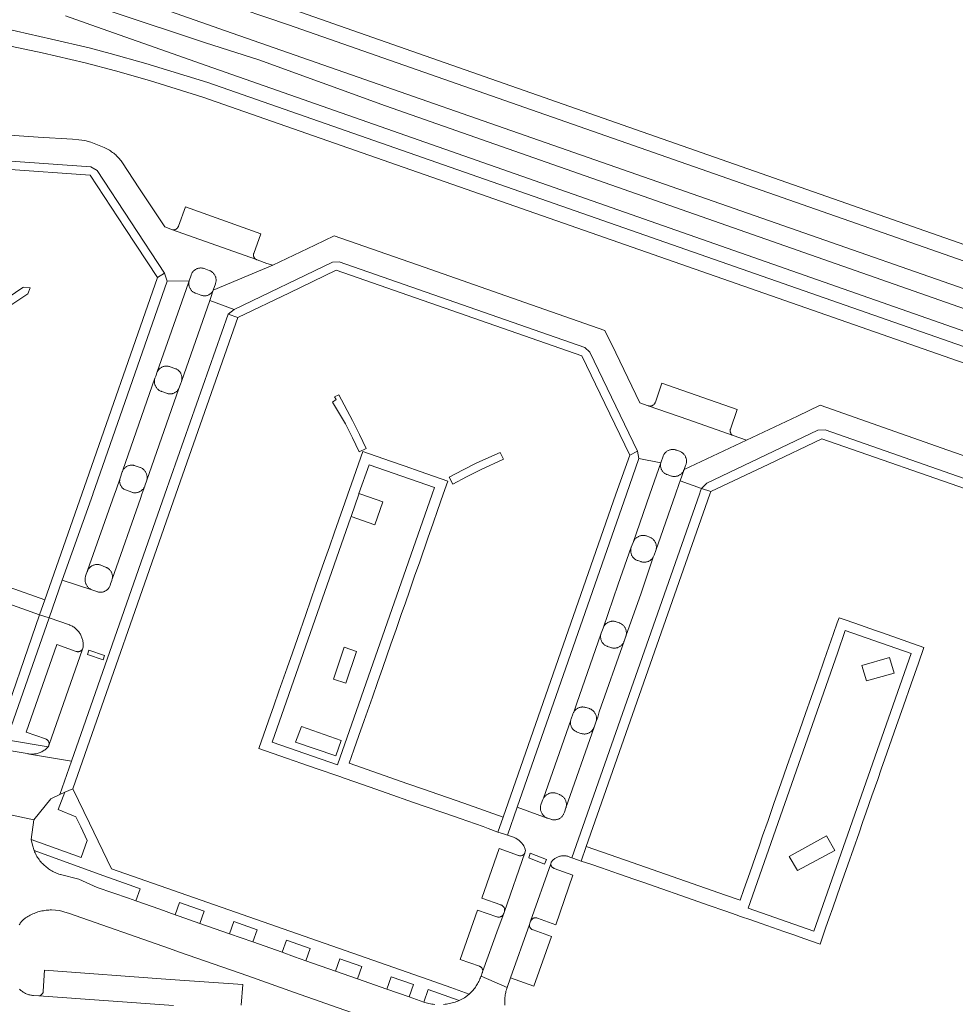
# Model space of a CAD drawing. Extents: x 146402 to 164798, y 455483 to 464134.
# Tile 383 of 575: x 158019 to 158199, y 461402 to 461591. Entities that reach past the tile are written whole.
import ezdxf

# ---------------------------------------------------------------- set-up
doc = ezdxf.new("R2010")
doc.units = 0
doc.header["$LTSCALE"] = 0.2
for name, color, linetype, lineweight in [('B-XX-VH-VERHARDING_ASFALT-GV', 252, 'CONTINUOUS', 18), ('B-XX-VH-VERHARDING_BETONSTRAATSTEEN-GV', 252, 'CONTINUOUS', 18), ('B-XX-VH-VERHARDING_TEGEL-GV', 252, 'CONTINUOUS', 18), ('B-XX-VH-VERHARDING_TEGEL_RUBBER-GV', 252, 'CONTINUOUS', 18)]:
    doc.layers.add(name, color=color, linetype=linetype, lineweight=lineweight)

msp = doc.modelspace()

# ---------------------------------------------------------------- linework, layer by layer
at = {"layer": 'B-XX-VH-VERHARDING_ASFALT-GV'}
for points in [[(158019.555, 461598.599), (158054.708, 461586.863), (158064.927, 461583.553), (158089.297, 461574.727), (158302.398, 461500)], [(158302.398, 461500), (158089.297, 461574.727), (158064.927, 461583.553), (158054.708, 461586.863), (158019.555, 461598.599)], [(158311.923, 461500.666), (158058.517, 461589.171), (158036.072, 461597.085)], [(158057.368, 461594.812), (158070.698, 461590.318), (158325.525, 461501.19), (158329.097, 461500), (158353.714, 461491.799), (158355.572, 461491.18), (158359.588, 461489.974), (158373.303, 461485.857), (158376.569, 461484.94), (158377.445, 461487.836), (158369.442, 461490.151), (158356.82, 461494.023), (158340.963, 461499.214), (158338.612, 461500), (158326.592, 461504.019), (158249.453, 461530.917), (158247.933, 461531.454), (158241.265, 461533.784), (158071.7, 461593.201)], [(157978.322, 461591.964), (157989.414, 461590.834), (158000, 461589.203), (158002.255, 461588.856), (158017.512, 461586.166), (158023.27, 461584.899), (158031.524, 461583.012), (158037.409, 461581.466), (158043.914, 461579.609), (158054.203, 461576.4), (158272.808, 461500)], [(158281.839, 461500), (158055.155, 461579.225), (158043.225, 461582.859), (158036.372, 461584.805), (158032.314, 461585.873), (158025.096, 461587.584), (158016.101, 461589.607), (158003.622, 461591.786)], [(158027.774, 461592.024), (158033.73, 461589.947), (158056.14, 461582.024), (158290.03, 461500)], [(158098.796, 461401.845), (158098.514, 461401.873), (158098.232, 461401.909), (158097.952, 461401.952), (158097.673, 461402.004), (158097.396, 461402.063), (158097.12, 461402.13), (158096.91, 461402.21), (158096.701, 461402.283), (158093.87, 461403.28), (158089.59, 461404.79), (158083.921, 461406.782), (158079.681, 461408.274), (158074.022, 461410.266), (158071.85, 461411.03), (158069.451, 461411.873), (158063.791, 461413.863), (158059.3, 461415.441), (158053.64, 461417.43), (158049.63, 461418.84), (158048.89, 461419.1), (158045.898, 461420.151), (158041.32, 461421.76), (158039.87, 461422.27), (158033.861, 461424.349), (158030.317, 461425.935), (158026.821, 461426.825), (158026.729, 461426.852), (158026.49, 461426.93), (158026.254, 461427.014), (158026.02, 461427.107), (158025.789, 461427.207), (158025.562, 461427.313), (158025.338, 461427.428), (158025.118, 461427.549), (158024.901, 461427.677), (158024.689, 461427.812), (158024.482, 461427.954), (158024.279, 461428.102), (158024.081, 461428.257), (158023.887, 461428.417), (158023.699, 461428.584), (158023.517, 461428.757), (158023.34, 461428.936), (158023.169, 461429.12), (158023.004, 461429.309), (158022.845, 461429.504), (158022.692, 461429.703), (158022.545, 461429.907), (158022.405, 461430.116), (158022.272, 461430.33), (158022.146, 461430.547), (158022.027, 461430.768), (158021.915, 461430.993), (158021.81, 461431.221), (158021.712, 461431.453), (158021.404, 461432.5), (158021.159, 461433.563), (158021.699, 461437.376), (158015.383, 461438.737)], [(158018.877, 461417.17), (158018.962, 461417.318), (158019.054, 461417.462), (158019.152, 461417.602), (158019.257, 461417.737), (158019.368, 461417.867), (158019.486, 461417.991), (158019.608, 461418.11), (158019.737, 461418.223), (158019.87, 461418.33), (158020.08, 461418.478), (158020.302, 461418.625), (158020.529, 461418.766), (158020.759, 461418.899), (158020.994, 461419.026), (158021.232, 461419.145), (158021.473, 461419.257), (158021.718, 461419.362), (158021.966, 461419.459), (158022.217, 461419.549), (158022.47, 461419.632), (158022.725, 461419.707), (158022.983, 461419.774), (158023.243, 461419.833), (158023.504, 461419.885), (158023.767, 461419.928), (158024.031, 461419.964), (158024.296, 461419.992), (158024.562, 461420.011), (158024.828, 461420.023), (158025.094, 461420.027), (158026.615, 461419.893), (158028.09, 461419.5), (158028.37, 461419.4), (158047.75, 461412.61), (158049.712, 461411.922), (158062.812, 461407.333), (158071.84, 461404.17), (158095.94, 461395.69)], [(158112.294, 461401.687), (158112.274, 461401.935), (158112.261, 461402.184), (158112.257, 461402.433), (158112.26, 461402.683), (158112.272, 461402.932), (158112.291, 461403.18), (158112.319, 461403.428), (158112.354, 461403.675), (158112.397, 461403.92), (158112.448, 461404.164), (158112.507, 461404.406), (158112.574, 461404.647), (158112.648, 461404.885), (158112.73, 461405.12), (158107.7, 461407.29), (158107.682, 461407.238), (158107.595, 461406.996), (158107.5, 461406.758), (158107.398, 461406.522), (158107.288, 461406.29), (158107.171, 461406.062), (158107.047, 461405.837), (158106.916, 461405.616), (158106.779, 461405.399), (158106.635, 461405.187), (158106.484, 461404.979), (158106.327, 461404.776), (158106.163, 461404.578), (158105.994, 461404.385), (158105.818, 461404.198), (158105.637, 461404.016), (158105.45, 461403.84), (158104.533, 461403.141), (158103.52, 461402.59), (158103.514, 461402.588), (158103.251, 461402.482), (158102.985, 461402.384), (158102.716, 461402.293), (158102.445, 461402.21), (158102.171, 461402.135), (158101.896, 461402.067), (158101.619, 461402.007), (158101.34, 461401.955), (158101.06, 461401.911), (158100.778, 461401.875), (158100.496, 461401.847)]]:
    msp.add_lwpolyline(points, dxfattribs=at)
msp.add_lwpolyline([(158084.554, 461500), (158084.223, 461500.114), (158084.183, 461500), (158082.691, 461495.731), (158087.253, 461494.11), (158088.815, 461498.534)], close=True, dxfattribs=at)
at = {"layer": 'B-XX-VH-VERHARDING_BETONSTRAATSTEEN-GV'}
for points in [[(158000, 461565.279), (158032.637, 461562.972), (158033.861, 461562.255), (158046.802, 461542.559), (158047.353, 461541.021), (158051.563, 461541.064), (158051.932, 461542.178), (158051.946, 461542.22), (158051.99, 461542.337), (158052.041, 461542.45), (158052.099, 461542.56), (158052.164, 461542.666), (158052.236, 461542.767), (158052.315, 461542.864), (158052.399, 461542.955), (158052.489, 461543.041), (158052.584, 461543.121), (158052.685, 461543.194), (158052.789, 461543.261), (158052.898, 461543.321), (158053.011, 461543.374), (158053.126, 461543.42), (158053.245, 461543.458), (158053.365, 461543.488), (158053.488, 461543.51), (158053.611, 461543.525), (158053.735, 461543.532), (158053.86, 461543.53), (158053.984, 461543.521), (158054.107, 461543.504), (158054.229, 461543.479), (158054.348, 461543.446), (158054.466, 461543.405), (158055.39, 461543.062), (158055.414, 461543.054), (158055.531, 461543.009), (158055.645, 461542.957), (158055.756, 461542.897), (158055.863, 461542.831), (158055.965, 461542.758), (158056.062, 461542.678), (158056.154, 461542.593), (158056.24, 461542.502), (158056.321, 461542.405), (158056.395, 461542.304), (158056.462, 461542.198), (158056.523, 461542.088), (158056.576, 461541.975), (158056.622, 461541.858), (158056.661, 461541.738), (158056.692, 461541.617), (158056.715, 461541.493), (158056.73, 461541.369), (158056.737, 461541.244), (158056.736, 461541.118), (158056.728, 461540.993), (158056.711, 461540.868), (158056.686, 461540.745), (158056.654, 461540.624), (158056.614, 461540.505), (158056.18, 461539.252), (158067.62, 461544.06), (158066.52, 461544.42), (158064.615, 461545.09), (158064.581, 461545.102), (158064.499, 461545.137), (158056.655, 461547.917), (158048.34, 461550.883), (158046.847, 461551.429), (158041.892, 461558.962), (158038.746, 461563.736), (158038.602, 461563.945), (158038.452, 461564.15), (158038.295, 461564.35), (158038.132, 461564.545), (158037.964, 461564.735), (158037.789, 461564.919), (158037.608, 461565.098), (158037.422, 461565.271), (158037.231, 461565.438), (158037.034, 461565.599), (158036.832, 461565.753), (158036.626, 461565.901), (158036.415, 461566.043), (158036.2, 461566.178), (158035.986, 461566.303), (158035.601, 461566.507), (158035.205, 461566.69), (158032.636, 461567.724), (158031.515, 461568.078), (158030.346, 461568.208), (158029.128, 461568.289), (158022.531, 461568.729), (158003.319, 461570.054)], [(158221.24, 461500.22), (158197.49, 461508.5), (158172.93, 461517.11), (158168.56, 461515.04), (158158.797, 461510.391), (158146.763, 461504.741), (158146.008, 461502.562), (158150.107, 461501.128), (158151.126, 461502.125), (158172.526, 461512.315), (158173.894, 461512.389), (158204.472, 461501.699)], [(158015.383, 461438.737), (158021.699, 461437.376), (158024.934, 461441.373), (158026.679, 461442.231), (158028.926, 461448.648), (158020.858, 461450.026), (158020.728, 461450.042), (158020.548, 461450.072), (158020.37, 461450.109), (158013.763, 461451.237)], [(158048.56, 461401.62), (158022.606, 461403.502), (158021.61, 461403.57), (158021.601, 461403.57), (158021.424, 461403.583), (158021.248, 461403.604), (158021.073, 461403.633), (158020.9, 461403.669), (158020.728, 461403.714), (158020.559, 461403.766), (158020.392, 461403.825), (158020.228, 461403.892), (158020.067, 461403.967), (158019.909, 461404.049), (158019.756, 461404.137), (158019.607, 461404.233), (158019.462, 461404.335), (158019.322, 461404.443), (158019.187, 461404.558), (158019.057, 461404.679), (158018.933, 461404.805)]]:
    msp.add_lwpolyline(points, dxfattribs=at)
for points in [[(158000, 461565.279), (157963.374, 461567.868), (157962.212, 461567.48), (157943.557, 461551.286), (157944.606, 461550.078), (157963.261, 461566.272), (158000, 461563.675), (158032.524, 461561.376), (158039.246, 461551.145), (158045.465, 461541.68), (158046.802, 461542.559), (158033.861, 461562.255), (158032.637, 461562.972)], [(158065.331, 461550.109), (158050.823, 461555.273), (158049.493, 461551.6), (158049.473, 461551.535), (158049.44, 461551.452), (158049.4, 461551.373), (158049.354, 461551.297), (158049.3, 461551.226), (158049.24, 461551.159), (158049.175, 461551.099), (158049.104, 461551.045), (158049.029, 461550.997), (158048.95, 461550.956), (158048.867, 461550.922), (158048.782, 461550.896), (158048.695, 461550.877), (158048.606, 461550.867), (158048.517, 461550.864), (158048.428, 461550.87), (158048.34, 461550.883), (158056.655, 461547.917), (158064.499, 461545.137), (158064.421, 461545.18), (158064.347, 461545.229), (158064.277, 461545.285), (158064.213, 461545.347), (158064.154, 461545.414), (158064.102, 461545.486), (158064.056, 461545.563), (158064.017, 461545.643), (158063.986, 461545.727), (158063.963, 461545.813), (158063.947, 461545.9), (158063.939, 461545.989), (158063.939, 461546.078), (158063.947, 461546.167), (158063.963, 461546.255), (158063.987, 461546.341)], [(158096.76, 461543.67), (158079.45, 461549.7), (158075.76, 461547.95), (158067.62, 461544.06), (158056.18, 461539.252), (158055.711, 461537.873), (158055.511, 461537.303), (158060.188, 461535.525), (158079.122, 461544.642), (158080.421, 461544.715), (158127.661, 461528.215), (158128.631, 461527.348), (158137.831, 461508.269), (158138.094, 461506.905), (158142.286, 461506.062), (158142.739, 461507.35), (158142.757, 461507.394), (158142.81, 461507.509), (158142.87, 461507.62), (158142.936, 461507.727), (158143.01, 461507.83), (158143.09, 461507.928), (158143.175, 461508.02), (158143.267, 461508.107), (158143.364, 461508.188), (158143.466, 461508.263), (158143.572, 461508.331), (158143.682, 461508.392), (158143.796, 461508.446), (158143.914, 461508.493), (158144.034, 461508.533), (158144.156, 461508.564), (158144.28, 461508.588), (158144.405, 461508.604), (158144.531, 461508.612), (158144.657, 461508.612), (158144.784, 461508.604), (158144.909, 461508.588), (158145.033, 461508.564), (158145.155, 461508.532), (158145.275, 461508.493), (158145.9, 461508.269), (158146.015, 461508.223), (158146.131, 461508.168), (158146.243, 461508.106), (158146.35, 461508.036), (158146.453, 461507.961), (158146.552, 461507.879), (158146.644, 461507.791), (158146.732, 461507.698), (158146.813, 461507.599), (158146.888, 461507.495), (158146.956, 461507.387), (158147.017, 461507.275), (158147.071, 461507.159), (158147.118, 461507.041), (158147.157, 461506.919), (158147.189, 461506.795), (158147.213, 461506.67), (158147.229, 461506.543), (158147.237, 461506.415), (158147.237, 461506.287), (158147.229, 461506.16), (158147.213, 461506.033), (158147.189, 461505.907), (158147.157, 461505.784), (158147.118, 461505.662), (158147.071, 461505.543), (158146.763, 461504.741), (158158.797, 461510.391), (158156.212, 461511.282), (158147.65, 461514.31), (158139.89, 461517.011), (158138.26, 461517.58), (158133.62, 461527.23), (158131.53, 461531.52), (158116.11, 461536.91)], [(158127.661, 461528.215), (158080.421, 461544.715), (158079.122, 461544.642), (158060.188, 461535.525), (158059.038, 461534.654), (158060.926, 461533.993), (158070.836, 461538.765), (158079.86, 461543.11), (158127.1, 461526.61), (158131.508, 461517.468), (158136.3, 461507.531), (158137.831, 461508.269), (158128.631, 461527.348)], [(158047.353, 461541.021), (158046.802, 461542.559), (158045.465, 461541.68), (158030.911, 461500), (158023.817, 461479.682), (158022.785, 461476.782), (158024.606, 461476.22), (158027.149, 461483.488), (158033.002, 461499.922), (158033.029, 461500)], [(158050.974, 461539.361), (158051.563, 461541.064), (158047.353, 461541.021), (158033.029, 461500), (158033.002, 461499.922), (158027.149, 461483.488), (158032.816, 461481.607), (158032.718, 461481.653), (158032.602, 461481.716), (158032.49, 461481.786), (158032.383, 461481.862), (158032.28, 461481.945), (158032.183, 461482.034), (158032.091, 461482.128), (158032.005, 461482.228), (158031.925, 461482.333), (158031.852, 461482.442), (158031.786, 461482.556), (158031.727, 461482.674), (158031.675, 461482.795), (158031.63, 461482.919), (158031.593, 461483.045), (158031.564, 461483.174), (158031.542, 461483.304), (158031.529, 461483.435), (158031.523, 461483.566), (158031.526, 461483.698), (158031.536, 461483.829), (158031.555, 461483.96), (158031.581, 461484.089), (158031.615, 461484.216), (158031.685, 461484.403), (158031.963, 461485.149), (158031.977, 461485.188), (158032.024, 461485.305), (158037.205, 461500), (158037.497, 461500.827), (158038.273, 461503.064), (158038.676, 461504.287), (158038.677, 461504.292), (158038.72, 461504.408), (158038.77, 461504.521), (158038.827, 461504.631), (158044.983, 461522.328), (158045.126, 461522.726), (158045.423, 461523.546)], [(158051.533, 461540.942), (158051.563, 461541.064), (158050.974, 461539.361), (158045.423, 461523.546), (158045.458, 461523.619), (158045.517, 461523.727), (158045.582, 461523.832), (158045.655, 461523.931), (158045.734, 461524.026), (158045.819, 461524.116), (158045.909, 461524.2), (158046.005, 461524.278), (158046.105, 461524.349), (158046.21, 461524.414), (158046.319, 461524.472), (158046.431, 461524.523), (158046.547, 461524.566), (158046.665, 461524.602), (158046.785, 461524.63), (158046.907, 461524.651), (158047.03, 461524.663), (158047.153, 461524.667), (158047.276, 461524.664), (158047.399, 461524.652), (158047.521, 461524.632), (158047.641, 461524.605), (158047.759, 461524.57), (158047.875, 461524.527), (158048.82, 461524.19), (158048.916, 461524.156), (158049.031, 461524.109), (158049.142, 461524.054), (158049.25, 461523.992), (158049.354, 461523.923), (158049.452, 461523.847), (158049.546, 461523.766), (158049.634, 461523.678), (158049.717, 461523.585), (158049.793, 461523.487), (158049.863, 461523.385), (158049.926, 461523.278), (158049.982, 461523.167), (158050.031, 461523.052), (158050.073, 461522.935), (158050.106, 461522.816), (158050.132, 461522.694), (158050.15, 461522.571), (158050.161, 461522.448), (158050.163, 461522.323), (158050.157, 461522.199), (158050.143, 461522.076), (158050.122, 461521.953), (158050.092, 461521.833), (158050.055, 461521.714), (158055.511, 461537.303), (158055.711, 461537.873), (158056.18, 461539.252), (158056.155, 461539.2), (158056.098, 461539.093), (158056.034, 461538.99), (158055.963, 461538.891), (158055.886, 461538.798), (158055.803, 461538.709), (158055.714, 461538.627), (158055.62, 461538.55), (158055.521, 461538.48), (158055.417, 461538.416), (158055.31, 461538.359), (158055.199, 461538.31), (158055.085, 461538.267), (158054.969, 461538.233), (158054.851, 461538.206), (158054.731, 461538.187), (158054.61, 461538.176), (158054.488, 461538.173), (158054.367, 461538.178), (158054.247, 461538.191), (158054.127, 461538.212), (158054.009, 461538.241), (158053.893, 461538.277), (158053.78, 461538.321), (158052.836, 461538.656), (158052.728, 461538.696), (158052.613, 461538.746), (158052.501, 461538.804), (158052.394, 461538.869), (158052.29, 461538.94), (158052.192, 461539.018), (158052.098, 461539.102), (158052.01, 461539.192), (158051.928, 461539.287), (158051.852, 461539.387), (158051.783, 461539.492), (158051.72, 461539.601), (158051.665, 461539.713), (158051.617, 461539.829), (158051.576, 461539.948), (158051.543, 461540.069), (158051.518, 461540.193), (158051.5, 461540.317), (158051.491, 461540.442), (158051.489, 461540.568), (158051.496, 461540.694), (158051.51, 461540.818)], [(158060.188, 461535.525), (158055.511, 461537.303), (158050.055, 461521.714), (158049.875, 461521.204), (158049.579, 461520.372), (158043.402, 461502.697), (158043.027, 461501.635), (158042.996, 461501.547), (158042.458, 461500), (158042.166, 461499.166), (158036.734, 461483.651), (158036.699, 461483.531), (158036.657, 461483.413), (158036.443, 461482.747), (158036.357, 461482.477), (158036.335, 461482.415), (158036.288, 461482.299), (158036.234, 461482.187), (158036.172, 461482.078), (158036.104, 461481.974), (158036.03, 461481.874), (158035.948, 461481.779), (158035.862, 461481.69), (158035.769, 461481.606), (158035.672, 461481.529), (158035.569, 461481.457), (158035.462, 461481.393), (158035.352, 461481.335), (158035.237, 461481.285), (158035.12, 461481.242), (158035.001, 461481.207), (158034.879, 461481.179), (158034.756, 461481.16), (158034.632, 461481.148), (158034.507, 461481.144), (158034.382, 461481.149), (158034.258, 461481.161), (158034.135, 461481.181), (158034.014, 461481.209), (158033.894, 461481.245), (158033.777, 461481.288), (158032.816, 461481.607), (158027.149, 461483.488), (158024.606, 461476.22), (158028.507, 461474.889), (158028.617, 461474.845), (158028.783, 461474.77), (158028.946, 461474.688), (158029.106, 461474.599), (158029.261, 461474.503), (158029.413, 461474.4), (158029.559, 461474.291), (158029.7, 461474.175), (158029.837, 461474.054), (158029.968, 461473.926), (158030.093, 461473.793), (158030.212, 461473.655), (158030.325, 461473.511), (158030.432, 461473.363), (158030.532, 461473.21), (158030.625, 461473.053), (158030.712, 461472.892), (158030.791, 461472.727), (158030.863, 461472.56), (158030.927, 461472.389), (158030.984, 461472.215), (158031.033, 461472.039), (158031.075, 461471.861), (158031.109, 461471.682), (158031.135, 461471.501), (158031.152, 461471.319), (158031.162, 461471.137), (158031.164, 461470.954), (158031.158, 461470.771), (158031.144, 461470.589), (158031.122, 461470.408), (158031.116, 461470.388), (158031.084, 461470.305), (158031.045, 461470.225), (158024.647, 461451.85), (158024.564, 461451.686), (158024.542, 461451.624), (158024.507, 461451.543), (158024.464, 461451.465), (158024.414, 461451.391), (158024.363, 461451.334), (158024.236, 461451.203), (158024.104, 461451.078), (158023.966, 461450.958), (158023.823, 461450.845), (158023.675, 461450.738), (158023.523, 461450.638), (158023.367, 461450.544), (158023.206, 461450.457), (158023.042, 461450.378), (158022.875, 461450.306), (158022.705, 461450.241), (158022.531, 461450.184), (158022.356, 461450.134), (158022.179, 461450.092), (158021.999, 461450.058), (158021.819, 461450.032), (158021.638, 461450.014), (158021.456, 461450.003), (158021.273, 461450.001), (158021.091, 461450.007), (158020.909, 461450.02), (158020.858, 461450.026), (158028.926, 461448.648), (158046.903, 461500), (158059.038, 461534.654)], [(158060.926, 461533.993), (158059.038, 461534.654), (158046.903, 461500), (158028.926, 461448.648), (158026.679, 461442.231), (158027.644, 461442.705), (158029.173, 461443.302), (158049.022, 461500)], [(158044.947, 461522.206), (158044.983, 461522.328), (158038.827, 461504.631), (158038.891, 461504.737), (158038.962, 461504.838), (158039.04, 461504.935), (158039.123, 461505.026), (158039.212, 461505.112), (158039.306, 461505.192), (158039.406, 461505.266), (158039.51, 461505.333), (158039.618, 461505.394), (158039.73, 461505.447), (158039.845, 461505.493), (158039.962, 461505.531), (158040.082, 461505.562), (158040.204, 461505.585), (158040.327, 461505.6), (158040.45, 461505.607), (158040.574, 461505.606), (158040.698, 461505.597), (158040.82, 461505.58), (158040.942, 461505.555), (158041.061, 461505.522), (158041.178, 461505.482), (158042.135, 461505.148), (158042.212, 461505.118), (158042.329, 461505.065), (158042.442, 461505.005), (158042.551, 461504.938), (158042.655, 461504.864), (158042.755, 461504.784), (158042.85, 461504.698), (158042.939, 461504.606), (158043.022, 461504.508), (158043.099, 461504.406), (158043.169, 461504.299), (158043.233, 461504.188), (158043.289, 461504.073), (158043.338, 461503.955), (158043.38, 461503.834), (158043.414, 461503.71), (158043.44, 461503.585), (158043.459, 461503.459), (158043.469, 461503.331), (158043.472, 461503.203), (158043.466, 461503.075), (158043.453, 461502.948), (158043.431, 461502.822), (158043.402, 461502.697), (158049.579, 461520.372), (158049.569, 461520.352), (158049.512, 461520.244), (158049.448, 461520.139), (158049.377, 461520.04), (158049.299, 461519.944), (158049.216, 461519.855), (158049.127, 461519.771), (158049.033, 461519.692), (158048.934, 461519.621), (158048.83, 461519.555), (158048.722, 461519.497), (158048.611, 461519.446), (158048.496, 461519.402), (158048.379, 461519.366), (158048.26, 461519.337), (158048.139, 461519.317), (158048.018, 461519.304), (158047.895, 461519.299), (158047.773, 461519.302), (158047.651, 461519.314), (158047.53, 461519.333), (158047.41, 461519.36), (158047.293, 461519.395), (158047.178, 461519.437), (158046.29, 461519.756), (158046.265, 461519.764), (158046.146, 461519.808), (158046.029, 461519.86), (158045.916, 461519.918), (158045.807, 461519.984), (158045.702, 461520.056), (158045.602, 461520.135), (158045.508, 461520.22), (158045.418, 461520.311), (158045.335, 461520.407), (158045.257, 461520.508), (158045.187, 461520.614), (158045.123, 461520.724), (158045.066, 461520.838), (158045.016, 461520.955), (158044.974, 461521.075), (158044.939, 461521.198), (158044.912, 461521.322), (158044.893, 461521.448), (158044.882, 461521.575), (158044.879, 461521.702), (158044.884, 461521.83), (158044.897, 461521.956), (158044.918, 461522.082)], [(158156.97, 461516.3), (158142.5, 461521.38), (158141.25, 461517.747), (158141.234, 461517.695), (158141.201, 461517.608), (158141.16, 461517.525), (158141.112, 461517.445), (158141.058, 461517.37), (158140.997, 461517.3), (158140.931, 461517.235), (158140.859, 461517.176), (158140.782, 461517.124), (158140.702, 461517.078), (158140.617, 461517.04), (158140.53, 461517.009), (158140.44, 461516.985), (158140.349, 461516.97), (158140.256, 461516.962), (158140.163, 461516.962), (158140.071, 461516.971), (158139.98, 461516.987), (158139.89, 461517.011), (158147.65, 461514.31), (158156.212, 461511.282), (158156.179, 461511.299), (158156.101, 461511.345), (158156.027, 461511.397), (158155.958, 461511.456), (158155.895, 461511.521), (158155.838, 461511.591), (158155.787, 461511.666), (158155.743, 461511.745), (158155.706, 461511.827), (158155.677, 461511.913), (158155.655, 461512.001), (158155.641, 461512.09), (158155.635, 461512.18), (158155.637, 461512.271), (158155.647, 461512.361), (158155.664, 461512.449), (158155.69, 461512.536)], [(158204.472, 461501.699), (158173.894, 461512.389), (158172.526, 461512.315), (158151.126, 461502.125), (158150.107, 461501.128), (158151.9, 461500.5), (158163.063, 461505.816), (158173.3, 461510.69), (158203.879, 461500), (158216.95, 461495.43), (158222.142, 461484.628), (158227.28, 461473.94), (158228.885, 461473.378), (158228.812, 461474.677), (158218.482, 461496.167), (158217.511, 461497.035), (158209.032, 461499.999), (158209.029, 461500)], [(158090.31, 461506.36), (158084.94, 461508.23), (158082.77, 461502.02), (158082.064, 461500), (158081.937, 461499.637), (158081.1, 461497.239), (158079.51, 461492.689), (158078.528, 461489.873), (158077.54, 461487.039), (158075.95, 461482.489), (158074.968, 461479.679), (158073.98, 461476.849), (158072.38, 461472.279), (158071.411, 461469.505), (158070.4, 461466.609), (158068.82, 461462.089), (158067.851, 461459.31), (158066.85, 461456.439), (158064.98, 461451.1), (158070.306, 461449.245), (158073.207, 461448.231), (158075.969, 461447.266), (158080.53, 461445.67), (158081.35, 461445.384), (158083.401, 461444.668), (158086.2, 461443.69), (158090.75, 461442.1), (158093.598, 461441.107), (158096.4, 461440.13), (158100.93, 461438.55), (158103.703, 461437.59), (158108.112, 461436.065), (158109.08, 461435.7), (158110.95, 461434.98), (158111.97, 461437.86), (158104.38, 461440.54), (158096.45, 461443.32), (158093.616, 461444.307), (158082.35, 461448.25), (158083.25, 461450.83), (158084.221, 461453.601), (158085.23, 461456.48), (158086.81, 461460.99), (158087.797, 461463.813), (158088.79, 461466.65), (158090.37, 461471.19), (158091.355, 461474), (158092.35, 461476.84), (158093.144, 461479.109), (158093.94, 461481.38), (158094.929, 461484.211), (158095.91, 461487.02), (158097.5, 461491.57), (158098.49, 461494.407), (158099.35, 461496.87), (158100.447, 461500), (158101.33, 461502.52), (158095.97, 461504.39), (158093.108, 461505.386)], [(158138.094, 461506.905), (158137.831, 461508.269), (158136.3, 461507.531), (158133.67, 461500), (158111.97, 461437.86), (158110.95, 461434.98), (158112.002, 461434.64), (158112.771, 461434.391), (158114.668, 461439.822), (158135.683, 461500)], [(158142.286, 461506.062), (158138.094, 461506.905), (158135.683, 461500), (158114.668, 461439.822), (158120.445, 461437.713), (158120.338, 461437.762), (158120.223, 461437.822), (158120.111, 461437.889), (158120.003, 461437.962), (158119.9, 461438.042), (158119.803, 461438.128), (158119.71, 461438.221), (158119.624, 461438.318), (158119.544, 461438.421), (158119.47, 461438.528), (158119.403, 461438.64), (158119.343, 461438.756), (158119.29, 461438.875), (158119.244, 461438.997), (158119.207, 461439.122), (158119.176, 461439.249), (158119.154, 461439.377), (158119.139, 461439.506), (158119.133, 461439.637), (158119.135, 461439.767), (158119.144, 461439.897), (158119.161, 461440.026), (158119.187, 461440.154), (158119.22, 461440.28), (158119.29, 461440.47), (158119.618, 461441.285), (158119.625, 461441.304), (158119.677, 461441.42), (158119.736, 461441.534), (158124.965, 461456.542), (158124.999, 461456.662), (158125.04, 461456.78), (158125.37, 461457.72), (158125.381, 461457.752), (158125.426, 461457.869), (158125.478, 461457.983), (158125.538, 461458.093), (158126.11, 461459.8), (158130.774, 461473.102), (158130.84, 461473.29), (158131.17, 461474.24), (158134.07, 461482.69), (158136.62, 461489.79), (158136.96, 461490.74), (158140.192, 461500), (158141.47, 461503.66)], [(158142.26, 461505.941), (158142.286, 461506.062), (158141.47, 461503.66), (158140.192, 461500), (158136.96, 461490.74), (158136.979, 461490.788), (158137.032, 461490.906), (158137.092, 461491.02), (158137.159, 461491.13), (158137.232, 461491.235), (158137.312, 461491.336), (158137.399, 461491.432), (158137.49, 461491.522), (158137.588, 461491.606), (158137.69, 461491.684), (158137.797, 461491.756), (158137.908, 461491.82), (158138.023, 461491.878), (158138.142, 461491.929), (158138.263, 461491.972), (158138.387, 461492.007), (158138.513, 461492.034), (158138.64, 461492.054), (158138.768, 461492.066), (158138.897, 461492.07), (158139.025, 461492.066), (158139.153, 461492.054), (158139.281, 461492.034), (158139.406, 461492.006), (158139.53, 461491.97), (158140.12, 461491.76), (158140.185, 461491.734), (158140.301, 461491.682), (158140.414, 461491.623), (158140.523, 461491.557), (158140.627, 461491.484), (158140.726, 461491.405), (158140.82, 461491.319), (158140.909, 461491.228), (158140.992, 461491.131), (158141.068, 461491.03), (158141.139, 461490.924), (158141.202, 461490.813), (158141.258, 461490.699), (158141.307, 461490.582), (158141.348, 461490.461), (158141.382, 461490.339), (158141.408, 461490.214), (158141.426, 461490.088), (158141.436, 461489.961), (158141.438, 461489.834), (158141.432, 461489.707), (158141.419, 461489.581), (158141.397, 461489.455), (158141.367, 461489.332), (158141.33, 461489.21), (158145.112, 461500), (158145.83, 461502.05), (158146.008, 461502.562), (158146.763, 461504.741), (158146.734, 461504.663), (158146.684, 461504.548), (158146.626, 461504.436), (158146.562, 461504.328), (158146.491, 461504.225), (158146.413, 461504.126), (158146.33, 461504.032), (158146.24, 461503.944), (158146.146, 461503.862), (158146.046, 461503.786), (158145.941, 461503.716), (158145.832, 461503.654), (158145.72, 461503.598), (158145.604, 461503.55), (158145.485, 461503.509), (158145.364, 461503.475), (158145.242, 461503.45), (158145.117, 461503.433), (158144.992, 461503.423), (158144.867, 461503.421), (158144.741, 461503.427), (158144.616, 461503.442), (158144.493, 461503.464), (158144.371, 461503.494), (158143.543, 461503.769), (158143.526, 461503.775), (158143.41, 461503.819), (158143.297, 461503.871), (158143.188, 461503.93), (158143.083, 461503.995), (158142.982, 461504.068), (158142.886, 461504.147), (158142.795, 461504.231), (158142.71, 461504.322), (158142.631, 461504.418), (158142.558, 461504.518), (158142.492, 461504.623), (158142.433, 461504.733), (158142.381, 461504.845), (158142.337, 461504.961), (158142.299, 461505.08), (158142.27, 461505.2), (158142.248, 461505.323), (158142.235, 461505.446), (158142.229, 461505.57), (158142.231, 461505.694), (158142.242, 461505.818)], [(158084.223, 461500.114), (158086.169, 461505.685), (158098.782, 461501.291), (158098.33, 461500), (158080.121, 461447.931), (158067.527, 461452.329), (158082.638, 461495.58), (158082.691, 461495.731), (158084.183, 461500)], [(158038.24, 461502.948), (158038.273, 461503.064), (158037.497, 461500.827), (158037.205, 461500), (158032.024, 461485.305), (158032.078, 461485.418), (158032.14, 461485.528), (158032.208, 461485.634), (158032.283, 461485.735), (158032.364, 461485.832), (158032.451, 461485.922), (158032.544, 461486.008), (158032.642, 461486.087), (158032.745, 461486.159), (158032.852, 461486.226), (158032.963, 461486.285), (158033.078, 461486.337), (158033.195, 461486.381), (158033.316, 461486.418), (158033.438, 461486.448), (158033.562, 461486.469), (158033.687, 461486.483), (158033.813, 461486.488), (158033.939, 461486.486), (158034.064, 461486.475), (158034.189, 461486.457), (158034.312, 461486.431), (158034.433, 461486.397), (158034.552, 461486.355), (158035.469, 461485.989), (158035.509, 461485.975), (158035.625, 461485.928), (158035.738, 461485.874), (158035.847, 461485.813), (158035.952, 461485.745), (158036.052, 461485.67), (158036.148, 461485.59), (158036.238, 461485.503), (158036.323, 461485.411), (158036.401, 461485.313), (158036.473, 461485.211), (158036.539, 461485.104), (158036.597, 461484.993), (158036.648, 461484.879), (158036.692, 461484.762), (158036.728, 461484.642), (158036.757, 461484.52), (158036.777, 461484.396), (158036.79, 461484.272), (158036.795, 461484.147), (158036.792, 461484.022), (158036.78, 461483.897), (158036.761, 461483.773), (158036.734, 461483.651), (158042.166, 461499.166), (158042.458, 461500), (158042.996, 461501.547), (158042.945, 461501.431), (158042.887, 461501.319), (158042.823, 461501.21), (158042.752, 461501.106), (158042.675, 461501.006), (158042.591, 461500.912), (158042.501, 461500.823), (158042.407, 461500.739), (158042.306, 461500.662), (158042.202, 461500.592), (158042.093, 461500.528), (158041.98, 461500.471), (158041.864, 461500.421), (158041.745, 461500.379), (158041.623, 461500.345), (158041.5, 461500.318), (158041.375, 461500.299), (158041.249, 461500.288), (158041.123, 461500.286), (158040.997, 461500.291), (158040.871, 461500.304), (158040.747, 461500.325), (158040.624, 461500.353), (158040.503, 461500.39), (158038.969, 461500.993), (158038.938, 461501.015), (158038.842, 461501.09), (158038.752, 461501.17), (158038.667, 461501.257), (158038.588, 461501.349), (158038.515, 461501.446), (158038.449, 461501.547), (158038.39, 461501.653), (158038.338, 461501.762), (158038.293, 461501.874), (158038.255, 461501.99), (158038.226, 461502.107), (158038.204, 461502.226), (158038.19, 461502.347), (158038.184, 461502.468), (158038.186, 461502.589), (158038.196, 461502.709), (158038.214, 461502.829)], [(158150.107, 461501.128), (158146.008, 461502.562), (158145.83, 461502.05), (158145.112, 461500), (158141.33, 461489.21), (158141, 461488.26), (158140.997, 461488.252), (158140.951, 461488.134), (158140.897, 461488.019), (158140.836, 461487.909), (158138.49, 461480.99), (158135.56, 461472.67), (158135.24, 461471.73), (158130.45, 461458.12), (158130.149, 461457.137), (158129.818, 461456.164), (158129.46, 461455.21), (158124.03, 461439.64), (158123.75, 461438.86), (158123.71, 461438.71), (158123.702, 461438.689), (158123.656, 461438.57), (158123.601, 461438.455), (158123.54, 461438.344), (158123.472, 461438.236), (158123.397, 461438.133), (158123.316, 461438.035), (158123.229, 461437.942), (158123.136, 461437.855), (158123.038, 461437.774), (158122.935, 461437.699), (158122.827, 461437.631), (158122.716, 461437.57), (158122.601, 461437.516), (158122.482, 461437.469), (158122.361, 461437.43), (158122.238, 461437.398), (158122.113, 461437.374), (158121.987, 461437.359), (158121.86, 461437.351), (158121.733, 461437.351), (158121.606, 461437.359), (158121.479, 461437.375), (158121.354, 461437.399), (158121.231, 461437.431), (158121.11, 461437.47), (158120.48, 461437.7), (158120.458, 461437.709), (158120.445, 461437.713), (158114.668, 461439.822), (158112.771, 461434.391), (158113.92, 461434.02), (158114.069, 461433.962), (158114.23, 461433.89), (158114.388, 461433.811), (158114.542, 461433.725), (158114.692, 461433.632), (158114.838, 461433.532), (158114.979, 461433.426), (158115.116, 461433.313), (158115.247, 461433.195), (158115.372, 461433.071), (158115.492, 461432.941), (158115.606, 461432.806), (158115.713, 461432.666), (158115.814, 461432.521), (158115.909, 461432.371), (158115.996, 461432.218), (158116.077, 461432.061), (158116.15, 461431.9), (158116.266, 461431.449), (158116.162, 461430.995), (158112.19, 461419.71), (158112.06, 461419.31), (158111.02, 461416.45), (158108.007, 461408.138), (158107.986, 461408.056), (158107.957, 461407.977), (158107.92, 461407.9), (158107.7, 461407.29), (158112.73, 461405.12), (158113.4, 461406.94), (158117.033, 461417.225), (158117.051, 461417.309), (158117.077, 461417.391), (158117.11, 461417.47), (158117.23, 461417.86), (158121.146, 461428.906), (158121.153, 461428.99), (158121.169, 461429.074), (158121.192, 461429.155), (158121.222, 461429.234), (158121.26, 461429.31), (158121.312, 461429.374), (158121.414, 461429.49), (158121.522, 461429.6), (158121.635, 461429.705), (158121.754, 461429.804), (158121.878, 461429.897), (158122.006, 461429.983), (158122.139, 461430.062), (158122.276, 461430.135), (158122.416, 461430.2), (158122.559, 461430.258), (158122.705, 461430.308), (158122.854, 461430.351), (158123.005, 461430.386), (158123.157, 461430.413), (158123.31, 461430.433), (158123.464, 461430.444), (158123.619, 461430.447), (158123.773, 461430.443), (158123.928, 461430.43), (158124.081, 461430.409), (158124.233, 461430.381), (158124.383, 461430.345), (158124.531, 461430.301), (158124.677, 461430.249), (158124.82, 461430.19), (158125.185, 461430.063), (158149.712, 461500), (158149.932, 461500.628)], [(158151.9, 461500.5), (158150.107, 461501.128), (158149.932, 461500.628), (158149.712, 461500), (158125.185, 461430.063), (158126.486, 461429.612), (158126.98, 461429.44), (158127.961, 461432.237), (158151.725, 461500)], [(158136.581, 461489.67), (158136.62, 461489.79), (158134.07, 461482.69), (158131.17, 461474.24), (158131.2, 461474.32), (158131.251, 461474.436), (158131.31, 461474.549), (158131.375, 461474.657), (158131.447, 461474.761), (158131.526, 461474.861), (158131.611, 461474.955), (158131.701, 461475.044), (158131.797, 461475.127), (158131.898, 461475.204), (158132.003, 461475.274), (158132.113, 461475.338), (158132.226, 461475.394), (158132.343, 461475.443), (158132.463, 461475.485), (158132.585, 461475.519), (158132.709, 461475.545), (158132.835, 461475.564), (158132.961, 461475.574), (158133.088, 461475.577), (158133.214, 461475.571), (158133.34, 461475.558), (158133.465, 461475.536), (158133.589, 461475.507), (158133.71, 461475.47), (158134.32, 461475.25), (158134.406, 461475.216), (158134.523, 461475.163), (158134.636, 461475.103), (158134.745, 461475.036), (158134.85, 461474.962), (158134.949, 461474.882), (158135.044, 461474.795), (158135.133, 461474.703), (158135.216, 461474.606), (158135.293, 461474.503), (158135.363, 461474.396), (158135.427, 461474.285), (158135.484, 461474.17), (158135.533, 461474.052), (158135.575, 461473.931), (158135.609, 461473.807), (158135.635, 461473.682), (158135.653, 461473.555), (158135.664, 461473.427), (158135.666, 461473.299), (158135.661, 461473.171), (158135.648, 461473.044), (158135.626, 461472.917), (158135.597, 461472.793), (158135.56, 461472.67), (158138.49, 461480.99), (158140.836, 461487.909), (158140.768, 461487.802), (158140.694, 461487.699), (158140.613, 461487.602), (158140.527, 461487.51), (158140.434, 461487.424), (158140.337, 461487.343), (158140.234, 461487.269), (158140.127, 461487.201), (158140.016, 461487.141), (158139.901, 461487.087), (158139.784, 461487.041), (158139.663, 461487.003), (158139.541, 461486.972), (158139.416, 461486.949), (158139.291, 461486.934), (158139.164, 461486.927), (158139.038, 461486.927), (158138.912, 461486.936), (158138.786, 461486.953), (158138.662, 461486.977), (158138.54, 461487.01), (158138.42, 461487.05), (158137.86, 461487.23), (158137.853, 461487.232), (158137.735, 461487.277), (158137.62, 461487.329), (158137.508, 461487.389), (158137.401, 461487.455), (158137.297, 461487.528), (158137.199, 461487.607), (158137.106, 461487.692), (158137.018, 461487.783), (158136.937, 461487.88), (158136.861, 461487.981), (158136.793, 461488.087), (158136.731, 461488.197), (158136.676, 461488.311), (158136.628, 461488.428), (158136.588, 461488.548), (158136.556, 461488.67), (158136.531, 461488.794), (158136.514, 461488.919), (158136.506, 461489.045), (158136.505, 461489.172), (158136.512, 461489.298), (158136.527, 461489.423), (158136.551, 461489.547)], [(158177.588, 461475.892), (158176.574, 461476.247), (158176.231, 461475.272), (158175.516, 461473.227), (158173.709, 461468.062), (158172.598, 461464.893), (158171.904, 461462.911), (158171.211, 461460.929), (158170.114, 461457.794), (158169.024, 461454.681), (158168.33, 461452.699), (158167.637, 461450.717), (158166.545, 461447.599), (158165.452, 461444.477), (158164.758, 461442.496), (158164.064, 461440.514), (158162.913, 461437.228), (158161.879, 461434.275), (158161.185, 461432.293), (158160.492, 461430.311), (158159.402, 461427.196), (158158.263, 461423.941), (158157.542, 461421.881), (158154.767, 461422.855), (158144.47, 461426.46), (158135.51, 461429.59), (158127.961, 461432.237), (158126.98, 461429.44), (158128.833, 461428.857), (158130.891, 461428.138), (158134.146, 461427), (158137.263, 461425.911), (158139.246, 461425.218), (158141.228, 461424.525), (158147.453, 461422.35), (158149.435, 461421.657), (158151.417, 461420.964), (158154.817, 461419.776), (158156.799, 461419.083), (158157.649, 461418.786), (158159.631, 461418.094), (158161.614, 461417.401), (158165.946, 461415.887), (158167.88, 461415.211), (158169.816, 461414.534), (158172.933, 461413.445), (158174.001, 461416.496), (158174.694, 461418.478), (158175.389, 461420.462), (158176.876, 461424.71), (158177.568, 461426.691), (158178.261, 461428.674), (158180.426, 461434.862), (158181.119, 461436.844), (158181.813, 461438.828), (158182.919, 461441.988), (158184.01, 461445.105), (158184.703, 461447.086), (158185.396, 461449.069), (158187.581, 461455.313), (158188.274, 461457.294), (158188.967, 461459.277), (158190.453, 461463.526), (158191.146, 461465.507), (158191.841, 461467.491), (158192.907, 461470.54), (158189.84, 461471.612), (158187.857, 461472.305), (158184.742, 461473.393), (158183.609, 461473.789), (158181.626, 461474.482), (158179.644, 461475.174)], [(158176.259, 461469.447), (158177.77, 461473.763), (158183.259, 461471.845), (158190.423, 461469.342), (158171.737, 461415.929), (158159.073, 461420.355)], [(158130.736, 461472.931), (158130.774, 461473.102), (158126.11, 461459.8), (158125.538, 461458.093), (158125.604, 461458.2), (158125.677, 461458.302), (158125.757, 461458.399), (158125.842, 461458.491), (158125.933, 461458.577), (158126.03, 461458.658), (158126.131, 461458.732), (158126.237, 461458.799), (158126.347, 461458.86), (158126.46, 461458.913), (158126.577, 461458.959), (158126.697, 461458.998), (158126.818, 461459.028), (158126.942, 461459.052), (158127.066, 461459.067), (158127.192, 461459.074), (158127.317, 461459.073), (158127.442, 461459.064), (158127.567, 461459.047), (158127.69, 461459.023), (158127.811, 461458.99), (158127.93, 461458.95), (158128.58, 461458.77), (158128.656, 461458.739), (158128.773, 461458.685), (158128.886, 461458.623), (158128.996, 461458.555), (158129.101, 461458.479), (158129.201, 461458.398), (158129.297, 461458.31), (158129.386, 461458.217), (158129.47, 461458.118), (158129.547, 461458.015), (158129.617, 461457.907), (158129.681, 461457.794), (158129.738, 461457.678), (158129.788, 461457.559), (158129.83, 461457.436), (158129.864, 461457.312), (158129.891, 461457.185), (158129.909, 461457.057), (158129.92, 461456.929), (158129.923, 461456.799), (158129.918, 461456.67), (158129.905, 461456.541), (158129.884, 461456.414), (158129.855, 461456.288), (158129.818, 461456.164), (158130.149, 461457.137), (158130.45, 461458.12), (158135.24, 461471.73), (158135.207, 461471.643), (158135.154, 461471.527), (158135.095, 461471.415), (158135.028, 461471.306), (158134.955, 461471.202), (158134.876, 461471.103), (158134.79, 461471.008), (158134.699, 461470.92), (158134.602, 461470.837), (158134.501, 461470.76), (158134.394, 461470.69), (158134.284, 461470.627), (158134.17, 461470.571), (158134.052, 461470.523), (158133.932, 461470.481), (158133.809, 461470.448), (158133.685, 461470.422), (158133.558, 461470.404), (158133.432, 461470.394), (158133.304, 461470.391), (158133.177, 461470.397), (158133.051, 461470.411), (158132.925, 461470.433), (158132.802, 461470.463), (158132.68, 461470.5), (158132.04, 461470.73), (158131.992, 461470.747), (158131.876, 461470.792), (158131.763, 461470.845), (158131.654, 461470.905), (158131.549, 461470.972), (158131.448, 461471.046), (158131.353, 461471.126), (158131.262, 461471.212), (158131.178, 461471.303), (158131.099, 461471.4), (158131.027, 461471.502), (158130.962, 461471.608), (158130.903, 461471.718), (158130.852, 461471.831), (158130.808, 461471.948), (158130.771, 461472.067), (158130.742, 461472.188), (158130.722, 461472.311), (158130.709, 461472.435), (158130.704, 461472.559), (158130.707, 461472.684), (158130.718, 461472.808)], [(158029.823, 461469.775), (158026.101, 461471.079), (158020.204, 461454.229), (158023.946, 461452.915), (158024.014, 461452.889), (158024.093, 461452.849), (158024.17, 461452.803), (158024.241, 461452.75), (158024.308, 461452.691), (158024.369, 461452.626), (158024.424, 461452.557), (158024.472, 461452.482), (158024.514, 461452.403), (158024.548, 461452.321), (158024.575, 461452.236), (158024.594, 461452.149), (158024.605, 461452.061), (158024.609, 461451.972), (158024.604, 461451.883), (158024.591, 461451.795), (158024.571, 461451.709), (158024.564, 461451.686), (158024.647, 461451.85), (158031.045, 461470.225), (158030.999, 461470.149), (158030.947, 461470.078), (158030.888, 461470.011), (158030.824, 461469.95), (158030.754, 461469.895), (158030.679, 461469.846), (158030.601, 461469.805), (158030.519, 461469.77), (158030.434, 461469.743), (158030.348, 461469.724), (158030.259, 461469.713), (158030.17, 461469.709), (158030.082, 461469.714), (158029.994, 461469.727), (158029.907, 461469.747)], [(158035.293, 461468.964), (158032.26, 461469.989), (158031.999, 461469.157), (158034.996, 461468.128)], [(158031.999, 461469.157), (158032.26, 461469.989), (158035.293, 461468.964), (158034.996, 461468.128)], [(158124.938, 461456.42), (158124.965, 461456.542), (158119.736, 461441.534), (158119.802, 461441.643), (158119.874, 461441.748), (158119.953, 461441.848), (158120.038, 461441.943), (158120.129, 461442.032), (158120.226, 461442.116), (158120.327, 461442.194), (158120.433, 461442.264), (158120.543, 461442.328), (158120.657, 461442.386), (158120.775, 461442.435), (158120.895, 461442.478), (158121.018, 461442.513), (158121.142, 461442.54), (158121.269, 461442.559), (158121.396, 461442.57), (158121.523, 461442.573), (158121.651, 461442.568), (158121.777, 461442.556), (158121.903, 461442.535), (158122.028, 461442.506), (158122.15, 461442.47), (158122.79, 461442.22), (158122.861, 461442.192), (158122.978, 461442.139), (158123.092, 461442.078), (158123.201, 461442.011), (158123.307, 461441.937), (158123.407, 461441.857), (158123.502, 461441.771), (158123.592, 461441.679), (158123.676, 461441.581), (158123.753, 461441.479), (158123.824, 461441.371), (158123.888, 461441.26), (158123.946, 461441.145), (158123.995, 461441.026), (158124.038, 461440.905), (158124.073, 461440.781), (158124.1, 461440.656), (158124.119, 461440.528), (158124.13, 461440.4), (158124.133, 461440.272), (158124.128, 461440.143), (158124.115, 461440.016), (158124.095, 461439.889), (158124.066, 461439.763), (158124.03, 461439.64), (158129.46, 461455.21), (158129.416, 461455.097), (158129.364, 461454.982), (158129.304, 461454.87), (158129.238, 461454.763), (158129.165, 461454.66), (158129.085, 461454.562), (158128.999, 461454.469), (158128.908, 461454.382), (158128.811, 461454.301), (158128.71, 461454.225), (158128.604, 461454.157), (158128.493, 461454.095), (158128.379, 461454.041), (158128.262, 461453.994), (158128.142, 461453.954), (158128.02, 461453.922), (158127.896, 461453.898), (158127.771, 461453.882), (158127.644, 461453.873), (158127.518, 461453.873), (158127.392, 461453.881), (158127.267, 461453.896), (158127.143, 461453.92), (158127.02, 461453.951), (158126.9, 461453.99), (158126.22, 461454.23), (158126.207, 461454.234), (158126.091, 461454.28), (158125.977, 461454.333), (158125.868, 461454.393), (158125.762, 461454.46), (158125.661, 461454.533), (158125.565, 461454.613), (158125.474, 461454.698), (158125.389, 461454.79), (158125.31, 461454.887), (158125.237, 461454.988), (158125.171, 461455.094), (158125.112, 461455.204), (158125.06, 461455.318), (158125.015, 461455.434), (158124.978, 461455.554), (158124.949, 461455.675), (158124.927, 461455.798), (158124.913, 461455.922), (158124.908, 461456.047), (158124.91, 461456.172), (158124.92, 461456.296)], [(158032.353, 461436.742), (158029.173, 461443.302), (158027.644, 461442.705), (158026.37, 461439.32), (158029.781, 461437.916), (158030.691, 461436.011), (158031.942, 461433.392), (158030.767, 461430.143), (158021.159, 461433.563), (158021.404, 461432.5), (158021.712, 461431.453), (158034.233, 461426.938), (158040.914, 461424.53), (158042.14, 461424.1), (158041.32, 461421.76), (158045.898, 461420.151), (158048.89, 461419.1), (158049.709, 461421.448), (158054.46, 461419.78), (158053.64, 461417.43), (158059.3, 461415.441), (158060.12, 461417.8), (158064.62, 461416.22), (158063.791, 461413.863), (158069.451, 461411.873), (158070.28, 461414.24), (158074.85, 461412.64), (158074.022, 461410.266), (158079.681, 461408.274), (158080.51, 461410.65), (158084.759, 461409.168), (158083.921, 461406.782), (158089.59, 461404.79), (158090.43, 461407.18), (158094.71, 461405.68), (158093.87, 461403.28), (158096.701, 461402.283), (158097.54, 461404.69), (158103.52, 461402.59), (158104.533, 461403.141), (158105.45, 461403.84), (158101.866, 461405.105), (158098.79, 461406.19), (158036.619, 461427.942)], [(158114.92, 461430.51), (158111.18, 461431.84), (158107.88, 461422.3), (158111.54, 461420.98), (158111.606, 461420.957), (158111.688, 461420.921), (158111.766, 461420.877), (158111.84, 461420.827), (158111.909, 461420.771), (158111.973, 461420.708), (158112.031, 461420.64), (158112.083, 461420.567), (158112.128, 461420.49), (158112.166, 461420.409), (158112.196, 461420.325), (158112.219, 461420.239), (158112.234, 461420.151), (158112.241, 461420.062), (158112.24, 461419.973), (158112.231, 461419.884), (158112.215, 461419.796), (158112.19, 461419.71), (158116.162, 461430.995), (158116.144, 461430.96), (158116.098, 461430.884), (158116.045, 461430.813), (158115.986, 461430.746), (158115.922, 461430.685), (158115.852, 461430.63), (158115.777, 461430.581), (158115.699, 461430.54), (158115.617, 461430.505), (158115.532, 461430.478), (158115.445, 461430.459), (158115.357, 461430.448), (158115.268, 461430.444), (158115.179, 461430.449), (158115.091, 461430.461), (158115.004, 461430.482)], [(158116.898, 461430.041), (158117.172, 461430.925), (158120.287, 461429.741), (158119.941, 461428.845)], [(158120.287, 461429.741), (158117.172, 461430.925), (158116.898, 461430.041), (158119.941, 461428.845)], [(158121.147, 461428.821), (158121.146, 461428.906), (158117.23, 461417.86), (158117.255, 461417.922), (158117.296, 461418.003), (158117.343, 461418.079), (158117.397, 461418.152), (158117.457, 461418.219), (158117.523, 461418.28), (158117.594, 461418.336), (158117.67, 461418.385), (158117.75, 461418.427), (158117.833, 461418.462), (158117.919, 461418.489), (158118.007, 461418.509), (158118.097, 461418.52), (158118.187, 461418.524), (158118.277, 461418.52), (158118.366, 461418.508), (158118.454, 461418.488), (158118.54, 461418.46), (158122.07, 461417.18), (158125.39, 461426.74), (158121.79, 461428.01), (158121.787, 461428.011), (158121.708, 461428.038), (158121.631, 461428.074), (158121.558, 461428.116), (158121.489, 461428.165), (158121.425, 461428.22), (158121.366, 461428.282), (158121.314, 461428.348), (158121.268, 461428.419), (158121.228, 461428.494), (158121.196, 461428.573), (158121.172, 461428.654), (158121.155, 461428.737)], [(158110.74, 461418.71), (158107.05, 461420.01), (158103.69, 461410.48), (158107.38, 461409.19), (158107.449, 461409.167), (158107.527, 461409.133), (158107.601, 461409.091), (158107.671, 461409.043), (158107.736, 461408.989), (158107.796, 461408.928), (158107.85, 461408.863), (158107.897, 461408.792), (158107.937, 461408.718), (158107.971, 461408.64), (158107.996, 461408.559), (158108.014, 461408.476), (158108.025, 461408.392), (158108.027, 461408.307), (158108.021, 461408.222), (158108.007, 461408.138), (158111.02, 461416.45), (158112.06, 461419.31), (158112.041, 461419.266), (158112, 461419.185), (158111.952, 461419.107), (158111.898, 461419.034), (158111.837, 461418.966), (158111.77, 461418.903), (158111.698, 461418.846), (158111.622, 461418.796), (158111.541, 461418.753), (158111.457, 461418.717), (158111.37, 461418.689), (158111.281, 461418.668), (158111.19, 461418.655), (158111.099, 461418.65), (158111.008, 461418.653), (158110.917, 461418.664), (158110.828, 461418.683)], [(158117.023, 461417.14), (158117.033, 461417.225), (158113.4, 461406.94), (158117.89, 461405.39), (158121.23, 461414.9), (158117.73, 461416.18), (158117.721, 461416.182), (158117.639, 461416.207), (158117.559, 461416.239), (158117.483, 461416.278), (158117.411, 461416.324), (158117.343, 461416.377), (158117.28, 461416.435), (158117.224, 461416.5), (158117.173, 461416.569), (158117.129, 461416.643), (158117.093, 461416.72), (158117.063, 461416.801), (158117.041, 461416.884), (158117.027, 461416.969), (158117.021, 461417.054)]]:
    msp.add_lwpolyline(points, close=True, dxfattribs=at)
at = {"layer": 'B-XX-VH-VERHARDING_TEGEL-GV'}
for points in [[(158020.956, 461539.727), (158019.764, 461539.867), (158019.587, 461539.751), (158015.041, 461536.775), (158012.574, 461535.16), (158010.99, 461534.123), (158008.272, 461534.31), (158006.846, 461534.408), (158006.643, 461531.454), (158008.184, 461531.325), (158007.637, 461529.855), (158010.42, 461528.883), (158010.863, 461530.156), (158011.783, 461532.802), (158013.417, 461533.872), (158015.884, 461535.487), (158020.351, 461538.411), (158020.489, 461538.549)], [(158083.01, 461514.22), (158080.346, 461519.136), (158079.543, 461518.723), (158079.815, 461518.218), (158079.119, 461517.715), (158081.66, 461513.57), (158082.957, 461510.871), (158084.26, 461508.16), (158085.61, 461508.81), (158084.307, 461511.521)], [(158112.047, 461506.778), (158111.396, 461508.05), (158106.92, 461506.05), (158104.254, 461504.675), (158101.59, 461503.3), (158102.27, 461501.97), (158104.94, 461503.345), (158107.61, 461504.72)], [(158083.765, 461469.774), (158081.401, 461470.566), (158079.347, 461464.434), (158081.711, 461463.642)]]:
    msp.add_lwpolyline(points, close=True, dxfattribs=at)
for points in [[(158015.996, 461479.223), (158022.785, 461476.782), (158023.817, 461479.682), (158016.901, 461482.099)], [(158013.763, 461451.237), (158020.37, 461450.109), (158020.548, 461450.072), (158020.728, 461450.042), (158020.858, 461450.026), (158020.909, 461450.02), (158021.091, 461450.007), (158021.273, 461450.001), (158021.456, 461450.003), (158021.638, 461450.014), (158021.819, 461450.032), (158021.999, 461450.058), (158022.179, 461450.092), (158022.356, 461450.134), (158022.531, 461450.184), (158022.705, 461450.241), (158022.875, 461450.306), (158023.042, 461450.378), (158023.206, 461450.457), (158023.367, 461450.544), (158023.523, 461450.638), (158023.675, 461450.738), (158023.823, 461450.845), (158023.966, 461450.958), (158024.104, 461451.078), (158024.236, 461451.203), (158024.363, 461451.334), (158024.414, 461451.391), (158016.403, 461452.771), (158024.606, 461476.22), (158022.785, 461476.782), (158014.554, 461453.103)], [(158061.571, 461401.701), (158061.856, 461405.652), (158047.93, 461406.66), (158023.74, 461408.41), (158023.48, 461404.41), (158023.475, 461404.344), (158023.461, 461404.258), (158023.439, 461404.174), (158023.41, 461404.091), (158023.373, 461404.012), (158023.329, 461403.937), (158023.278, 461403.865), (158023.222, 461403.799), (158023.159, 461403.738), (158023.091, 461403.683), (158023.018, 461403.635), (158022.941, 461403.593), (158022.861, 461403.559), (158022.778, 461403.532), (158022.693, 461403.513), (158022.606, 461403.502), (158048.56, 461401.62)]]:
    msp.add_lwpolyline(points, dxfattribs=at)
at = {"layer": 'B-XX-VH-VERHARDING_TEGEL_RUBBER-GV'}
for points in [[(158187.163, 461465.601), (158186.309, 461468.609), (158180.979, 461467.035), (158181.86, 461464.086)], [(158080.816, 461452.628), (158073.154, 461455.308), (158072.003, 461452.304), (158079.794, 461449.652)], [(158175.746, 461431.46), (158174.198, 461434.256), (158166.998, 461430.307), (158168.583, 461427.583)]]:
    msp.add_lwpolyline(points, close=True, dxfattribs=at)

doc.saveas('drawing.dxf')
